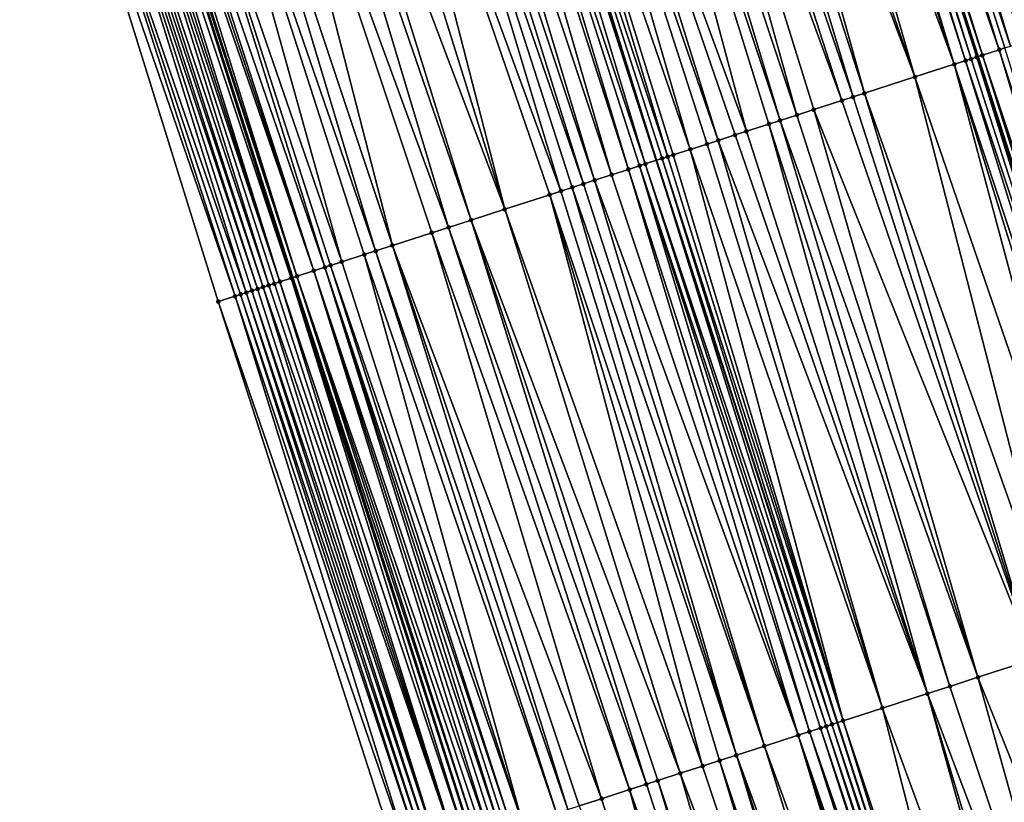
# Model space of a CAD drawing. Header units: feet. Extents: x 2004186 to 2014793, y 836912 to 864902.
# Tile 804 of 974: x 2004880 to 2004913, y 857877 to 857903. Entities that reach past the tile are written whole.
import ezdxf

# ---------------------------------------------------------------- set-up
doc = ezdxf.new("R2010")
doc.units = ezdxf.units.FT
doc.header["$LTSCALE"] = 100
doc.header["$MEASUREMENT"] = 0
for name, color, linetype, lineweight in [('EP_Travel Lane', 5, 'Continuous', 40), ('GPL_Skip Line', 2, 'Continuous', 40), ('Road Shots', 4, 'Continuous', 200), ('Road X-Section', 30, 'Continuous', 13)]:
    doc.layers.add(name, color=color, linetype=linetype, lineweight=lineweight)
doc.layers.add('I-77 SB_MM21-27-Surface-Border', color=7, linetype='Continuous')
doc.layers.add('I-77 SB_MM21-27-Surface-TIN', color=7, linetype='Continuous')

msp = doc.modelspace()

# ---------------------------------------------------------------- linework, layer by layer
at = {"layer": 'EP_Travel Lane'}
for points in [[(2004968.091120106, 857730.6874260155, 458.3383063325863), (2004961.902400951, 857749.7057238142, 458.416206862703), (2004955.713677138, 857768.7240359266, 458.4884060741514), (2004949.524960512, 857787.7423259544, 458.5693999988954), (2004943.336226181, 857806.7606703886, 458.6287385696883), (2004937.147473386, 857825.7790715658, 458.6654655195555), (2004930.958716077, 857844.7974866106, 458.6966912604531), (2004924.769931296, 857863.8159860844, 458.6943065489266), (2004918.629486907, 857882.8363008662, 458.6859490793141), (2004912.503487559, 857901.8750106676, 458.6813898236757), (2004906.377486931, 857920.9137244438, 458.6804606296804), (2004900.251487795, 857939.9524335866, 458.6752691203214), (2004894.125489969, 857958.9911386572, 458.6660294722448), (2004887.999498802, 857978.0298230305, 458.6369202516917), (2004881.873520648, 857997.0684669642, 458.5691292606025), (2004875.747536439, 858016.1071297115, 458.5192208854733)], [(2004945.147646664, 857723.2676227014, 458.3893533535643), (2004938.915284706, 857742.2717968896, 458.4708623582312), (2004932.682924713, 857761.2759650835, 458.5547628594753), (2004926.450536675, 857780.2802187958, 458.6045902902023), (2004920.218144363, 857799.2844855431, 458.649221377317), (2004913.985728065, 857818.2888254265, 458.6647408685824), (2004907.753320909, 857837.2931374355, 458.6913437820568), (2004901.520910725, 857856.2974586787, 458.7142679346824), (2004895.381477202, 857875.3456957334, 458.7119822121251), (2004889.286522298, 857894.3944176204, 458.715399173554), (2004883.191573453, 857913.4431205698, 458.7008551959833), (2004877.09661825, 857932.4918433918, 458.7051694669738), (2004871.001668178, 857951.5405501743, 458.6942510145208), (2004864.906725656, 857970.5892333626, 458.660693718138), (2004858.811787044, 857989.6379043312, 458.615256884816), (2004852.716852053, 858008.6865639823, 458.5591593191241)]]:
    msp.add_polyline3d(points, dxfattribs=at)
at = {"layer": 'GPL_Skip Line'}
msp.add_polyline3d([(2004956.954004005, 857727.0851855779, 458.5624127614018), (2004950.800061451, 857746.1147352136, 458.6383412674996), (2004944.646127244, 857765.1442590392, 458.7245385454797), (2004938.492183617, 857784.1738119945, 458.7991463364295), (2004932.338221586, 857803.203421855, 458.8511140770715), (2004926.18423179, 857822.2331175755, 458.86892169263), (2004920.030260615, 857841.262755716, 458.9096379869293), (2004913.876251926, 857860.2925098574, 458.9042024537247), (2004907.736666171, 857879.3268345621, 458.9118653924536), (2004901.603075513, 857898.363108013, 458.915572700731), (2004895.469483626, 857917.3993852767, 458.9229411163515), (2004889.335898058, 857936.4356429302, 458.9114812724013), (2004883.202316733, 857955.4718874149, 458.887378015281), (2004877.068739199, 857974.5081201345, 458.851978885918), (2004870.935166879, 857993.5443366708, 458.8010420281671), (2004864.801595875, 858012.5805491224, 458.746183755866)], dxfattribs=at)
at = {"layer": 'I-77 SB_MM21-27-Surface-Border', "color": 3, "linetype": 'ByBlock', "lineweight": -2}
msp.add_polyline3d([(2004943.82334371, 857722.8395100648, 458.3345819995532), (2004937.098498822, 857741.6844776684, 458.3956095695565), (2004931.325171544, 857760.8370395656, 458.4983556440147), (2004924.790601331, 857779.7436152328, 458.5322354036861), (2004917.875421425, 857798.5271613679, 458.5461687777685), (2004911.340836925, 857817.4337812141, 458.5624977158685), (2004905.186842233, 857836.4634920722, 458.5742828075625), (2004899.032855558, 857855.4931781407, 458.5959305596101), (2004892.888488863, 857874.5423146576, 458.6017907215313), (2004886.754897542, 857893.5785901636, 458.6073451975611), (2004880.811672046, 857912.6761914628, 458.6034884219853), (2004874.868436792, 857931.7738230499, 458.6284618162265), (2004869.305934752, 857950.994101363, 458.6296289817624), (2004863.1723574, 857970.0303335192, 458.5937481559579), (2004857.800223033, 857989.3119318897, 458.5795687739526), (2004852.428094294, 858008.5935127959, 458.548836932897)], dxfattribs=at)
at = {"layer": 'I-77 SB_MM21-27-Surface-TIN', "color": 128, "linetype": 'ByBlock', "lineweight": -2}
for points in [[(2004908.41427465, 857921.5698031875, 458.5192615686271), (2004914.928602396, 857902.6561644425, 458.4801333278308), (2004909.366110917, 857921.8764099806, 458.4496553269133)], [(2004909.366110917, 857921.8764099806, 458.4496553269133), (2004914.928602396, 857902.6561644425, 458.4801333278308), (2004915.49970439, 857902.8401277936, 458.4376787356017)], [(2004908.033542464, 857921.4471532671, 458.5401881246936), (2004907.84317535, 857921.3858314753, 458.5536935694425), (2004913.976767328, 857902.3495539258, 458.5461563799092)], [(2004908.41427465, 857921.5698031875, 458.5192615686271), (2004908.033542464, 857921.4471532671, 458.5401881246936), (2004914.167135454, 857902.4108725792, 458.5296395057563)], [(2004908.033542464, 857921.4471532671, 458.5401881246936), (2004913.976767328, 857902.3495539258, 458.5461563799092), (2004914.167135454, 857902.4108725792, 458.5296395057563)], [(2004908.41427465, 857921.5698031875, 458.5192615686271), (2004914.738237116, 857902.5948369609, 458.4881743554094), (2004914.928602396, 857902.6561644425, 458.4801333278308)], [(2004908.41427465, 857921.5698031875, 458.5192615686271), (2004914.167135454, 857902.4108725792, 458.5296395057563), (2004914.738237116, 857902.5948369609, 458.4881743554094)], [(2004907.272069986, 857921.2018785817, 458.6061933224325), (2004906.700968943, 857921.0179122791, 458.6458191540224), (2004913.215290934, 857902.104291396, 458.6238257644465)], [(2004907.84317535, 857921.3858314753, 458.5536935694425), (2004907.272069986, 857921.2018785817, 458.6061933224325), (2004913.596029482, 857902.226921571, 458.5839445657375)], [(2004907.272069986, 857921.2018785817, 458.6061933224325), (2004913.40565957, 857902.165608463, 458.6057857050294), (2004913.596029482, 857902.226921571, 458.5839445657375)], [(2004907.272069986, 857921.2018785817, 458.6061933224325), (2004913.215290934, 857902.104291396, 458.6238257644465), (2004913.40565957, 857902.165608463, 458.6057857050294)], [(2004907.84317535, 857921.3858314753, 458.5536935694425), (2004913.596029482, 857902.226921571, 458.5839445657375), (2004913.976767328, 857902.3495539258, 458.5461563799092)], [(2004905.939497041, 857920.772635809, 458.7101108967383), (2004905.558766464, 857920.649980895, 458.726243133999), (2004911.692358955, 857901.6137017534, 458.7171579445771)], [(2004906.12986265, 857920.8339622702, 458.7010886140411), (2004905.939497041, 857920.772635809, 458.7101108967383), (2004912.073088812, 857901.7363589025, 458.7031748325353)], [(2004905.939497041, 857920.772635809, 458.7101108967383), (2004911.692358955, 857901.6137017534, 458.7171579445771), (2004912.073088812, 857901.7363589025, 458.7031748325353)], [(2004906.320230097, 857920.8952830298, 458.686592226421), (2004906.12986265, 857920.8339622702, 458.7010886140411), (2004912.263453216, 857901.7976891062, 458.6977474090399)], [(2004906.12986265, 857920.8339622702, 458.7010886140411), (2004912.073088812, 857901.7363589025, 458.7031748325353), (2004912.263453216, 857901.7976891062, 458.6977474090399)], [(2004906.320230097, 857920.8952830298, 458.686592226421), (2004912.503487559, 857901.8750106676, 458.6813898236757), (2004906.377486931, 857920.9137244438, 458.6804606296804)], [(2004906.320230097, 857920.8952830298, 458.686592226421), (2004912.453819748, 857901.8590127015, 458.685975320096), (2004912.503487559, 857901.8750106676, 458.6813898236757)], [(2004906.320230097, 857920.8952830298, 458.686592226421), (2004912.263453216, 857901.7976891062, 458.6977474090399), (2004912.453819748, 857901.8590127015, 458.685975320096)], [(2004906.700968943, 857921.0179122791, 458.6458191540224), (2004906.377486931, 857920.9137244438, 458.6804606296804), (2004912.644188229, 857901.9203302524, 458.6683998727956)], [(2004912.644188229, 857901.9203302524, 458.6683998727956), (2004906.377486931, 857920.9137244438, 458.6804606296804), (2004912.503487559, 857901.8750106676, 458.6813898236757)], [(2004906.700968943, 857921.0179122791, 458.6458191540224), (2004912.644188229, 857901.9203302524, 458.6683998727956), (2004913.215290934, 857902.104291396, 458.6238257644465)], [(2004904.797308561, 857920.404660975, 458.7488180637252), (2004903.845488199, 857920.098004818, 458.7710294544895), (2004910.359810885, 857901.1843817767, 458.746940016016)], [(2004905.558766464, 857920.649980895, 458.726243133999), (2004904.797308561, 857920.404660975, 458.7488180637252), (2004911.692358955, 857901.6137017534, 458.7171579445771)], [(2004904.797308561, 857920.404660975, 458.7488180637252), (2004910.359810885, 857901.1843817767, 458.746940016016), (2004911.692358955, 857901.6137017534, 458.7171579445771)], [(2004903.845488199, 857920.098004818, 458.7710294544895), (2004903.274397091, 857919.9140076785, 458.7810488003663), (2004910.359810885, 857901.1843817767, 458.746940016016)], [(2004903.274397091, 857919.9140076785, 458.7810488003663), (2004902.512940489, 857919.6686837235, 458.7997499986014), (2004908.646534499, 857900.6323998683, 458.7861132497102)], [(2004903.274397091, 857919.9140076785, 458.7810488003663), (2004908.646534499, 857900.6323998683, 458.7861132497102), (2004910.359810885, 857901.1843817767, 458.746940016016)], [(2004901.75148553, 857919.4233546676, 458.8135536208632), (2004900.990032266, 857919.1780203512, 458.8223064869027), (2004907.885079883, 857900.3870697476, 458.798888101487)], [(2004902.512940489, 857919.6686837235, 458.7997499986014), (2004901.75148553, 857919.4233546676, 458.8135536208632), (2004908.265807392, 857900.5097341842, 458.7919018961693)], [(2004901.75148553, 857919.4233546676, 458.8135536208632), (2004907.885079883, 857900.3870697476, 458.798888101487), (2004908.265807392, 857900.5097341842, 458.7919018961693)], [(2004902.512940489, 857919.6686837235, 458.7997499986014), (2004908.265807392, 857900.5097341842, 458.7919018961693), (2004908.646534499, 857900.6323998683, 458.7861132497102)], [(2004900.990032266, 857919.1780203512, 458.8223064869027), (2004900.038212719, 857918.871361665, 458.8420897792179), (2004906.362171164, 857899.8964079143, 458.8229094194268)], [(2004900.990032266, 857919.1780203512, 458.8223064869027), (2004906.933262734, 857900.0804036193, 458.8115180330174), (2004907.885079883, 857900.3870697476, 458.798888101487)], [(2004900.990032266, 857919.1780203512, 458.8223064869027), (2004906.362171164, 857899.8964079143, 458.8229094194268), (2004906.933262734, 857900.0804036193, 458.8115180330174)], [(2004900.038212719, 857918.871361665, 458.8420897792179), (2004899.467122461, 857918.6873618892, 458.8495776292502), (2004905.79108065, 857899.7124089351, 458.8311571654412)], [(2004900.038212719, 857918.871361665, 458.8420897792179), (2004905.79108065, 857899.7124089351, 458.8311571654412), (2004906.362171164, 857899.8964079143, 458.8229094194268)], [(2004899.467122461, 857918.6873618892, 458.8495776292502), (2004897.753848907, 857918.1353711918, 458.8803271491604), (2004904.648898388, 857899.3444148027, 458.8513264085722)], [(2004899.467122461, 857918.6873618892, 458.8495776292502), (2004905.410352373, 857899.5897468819, 458.8404320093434), (2004905.79108065, 857899.7124089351, 458.8311571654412)], [(2004899.467122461, 857918.6873618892, 458.8495776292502), (2004904.648898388, 857899.3444148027, 458.8513264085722), (2004905.410352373, 857899.5897468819, 458.8404320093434)], [(2004897.753848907, 857918.1353711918, 458.8803271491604), (2004897.182757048, 857917.9513763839, 458.892584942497), (2004903.697078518, 857899.0377571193, 458.8720644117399)], [(2004897.753848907, 857918.1353711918, 458.8803271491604), (2004904.2681701, 857899.2217527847, 458.8606349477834), (2004904.648898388, 857899.3444148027, 458.8513264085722)], [(2004897.753848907, 857918.1353711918, 458.8803271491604), (2004903.697078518, 857899.0377571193, 458.8720644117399), (2004904.2681701, 857899.2217527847, 458.8606349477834)], [(2004897.182757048, 857917.9513763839, 458.892584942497), (2004896.230938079, 857917.6447159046, 458.9106464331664), (2004902.745257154, 857898.7311040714, 458.8972528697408)], [(2004897.182757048, 857917.9513763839, 458.892584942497), (2004903.316349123, 857898.9150985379, 458.8846723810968), (2004903.697078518, 857899.0377571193, 458.8720644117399)], [(2004897.182757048, 857917.9513763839, 458.892584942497), (2004902.745257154, 857898.7311040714, 458.8972528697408), (2004903.316349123, 857898.9150985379, 458.8846723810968)], [(2004894.898397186, 857917.2153736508, 458.9190515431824), (2004901.222348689, 857898.2404414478, 458.9205155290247), (2004895.469483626, 857917.3993852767, 458.9229411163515)], [(2004895.659846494, 857917.4607202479, 458.9220891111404), (2004895.469483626, 857917.3993852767, 458.9229411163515), (2004901.603075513, 857898.363108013, 458.915572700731)], [(2004901.222348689, 857898.2404414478, 458.9205155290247), (2004901.603075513, 857898.363108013, 458.915572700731), (2004895.469483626, 857917.3993852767, 458.9229411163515)], [(2004896.230938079, 857917.6447159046, 458.9106464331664), (2004895.659846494, 857917.4607202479, 458.9220891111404), (2004901.983800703, 857898.4857796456, 458.9154955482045)], [(2004895.659846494, 857917.4607202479, 458.9220891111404), (2004901.603075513, 857898.363108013, 458.915572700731), (2004901.793438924, 857898.4244412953, 458.9131012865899)], [(2004895.659846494, 857917.4607202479, 458.9220891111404), (2004901.793438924, 857898.4244412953, 458.9131012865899), (2004901.983800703, 857898.4857796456, 458.9154955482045)], [(2004896.230938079, 857917.6447159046, 458.9106464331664), (2004902.174164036, 857898.5471131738, 458.9132597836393), (2004902.745257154, 857898.7311040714, 458.8972528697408)], [(2004896.230938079, 857917.6447159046, 458.9106464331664), (2004901.983800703, 857898.4857796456, 458.9154955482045), (2004902.174164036, 857898.5471131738, 458.9132597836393)], [(2004894.517671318, 857917.0927041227, 458.9211526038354), (2004893.756222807, 857916.8473550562, 458.9157440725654), (2004900.080173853, 857897.8724242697, 458.9185580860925)], [(2004894.898397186, 857917.2153736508, 458.9190515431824), (2004894.517671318, 857917.0927041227, 458.9211526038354), (2004900.651260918, 857898.0564339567, 458.9205908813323)], [(2004894.517671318, 857917.0927041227, 458.9211526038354), (2004900.080173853, 857897.8724242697, 458.9185580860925), (2004900.651260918, 857898.0564339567, 458.9205908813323)], [(2004894.898397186, 857917.2153736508, 458.9190515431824), (2004901.031987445, 857898.1791014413, 458.9165311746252), (2004901.222348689, 857898.2404414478, 458.9205155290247)], [(2004894.898397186, 857917.2153736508, 458.9190515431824), (2004900.651260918, 857898.0564339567, 458.9205908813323), (2004901.031987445, 857898.1791014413, 458.9165311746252)], [(2004893.756222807, 857916.8473550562, 458.9157440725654), (2004893.185137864, 857916.6633387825, 458.9073920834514), (2004899.50909009, 857897.6884043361, 458.9066877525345)], [(2004893.756222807, 857916.8473550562, 458.9157440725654), (2004899.50909009, 857897.6884043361, 458.9066877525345), (2004900.080173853, 857897.8724242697, 458.9185580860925)], [(2004892.614054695, 857916.4793170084, 458.8937594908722), (2004891.471884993, 857916.111283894, 458.8765113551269), (2004898.366919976, 857897.3203725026, 458.8906597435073)], [(2004893.185137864, 857916.6633387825, 458.9073920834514), (2004892.614054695, 857916.4793170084, 458.8937594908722), (2004899.12836676, 857897.5657269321, 458.9012238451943)], [(2004892.614054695, 857916.4793170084, 458.8937594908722), (2004898.74764398, 857897.443047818, 458.8941183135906), (2004899.12836676, 857897.5657269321, 458.9012238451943)], [(2004892.614054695, 857916.4793170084, 458.8937594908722), (2004898.366919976, 857897.3203725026, 458.8906597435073), (2004898.74764398, 857897.443047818, 458.8941183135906)], [(2004893.185137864, 857916.6633387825, 458.9073920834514), (2004899.12836676, 857897.5657269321, 458.9012238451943), (2004899.50909009, 857897.6884043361, 458.9066877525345)], [(2004891.471884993, 857916.111283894, 458.8765113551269), (2004890.520075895, 857915.8045927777, 458.8651583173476), (2004896.463302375, 857896.7069884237, 458.8661646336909)], [(2004891.471884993, 857916.111283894, 458.8765113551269), (2004897.986196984, 857897.1976940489, 458.8841880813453), (2004898.366919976, 857897.3203725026, 458.8906597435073)], [(2004891.471884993, 857916.111283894, 458.8765113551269), (2004896.463302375, 857896.7069884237, 458.8661646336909), (2004897.986196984, 857897.1976940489, 458.8841880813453)], [(2004890.520075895, 857915.8045927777, 458.8651583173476), (2004889.377907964, 857915.4365541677, 458.8426337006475), (2004896.463302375, 857896.7069884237, 458.8661646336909)], [(2004889.377907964, 857915.4365541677, 458.8426337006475), (2004888.806824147, 857915.252534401, 458.8309284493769), (2004895.321132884, 857896.3389546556, 458.8482792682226)], [(2004889.377907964, 857915.4365541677, 458.8426337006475), (2004895.321132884, 857896.3389546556, 458.8482792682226), (2004896.463302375, 857896.7069884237, 458.8661646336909)], [(2004888.806824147, 857915.252534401, 458.8309284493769), (2004887.664657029, 857914.8844932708, 458.80598434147), (2004894.559688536, 857896.0935926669, 458.8304574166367)], [(2004888.806824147, 857915.252534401, 458.8309284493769), (2004894.559688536, 857896.0935926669, 458.8304574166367), (2004895.321132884, 857896.3389546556, 458.8482792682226)], [(2004887.664657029, 857914.8844932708, 458.80598434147), (2004886.332129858, 857914.4551084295, 458.7735008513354), (2004892.656076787, 857895.4801904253, 458.7885241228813)], [(2004887.664657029, 857914.8844932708, 458.80598434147), (2004893.988604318, 857895.9095741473, 458.8199444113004), (2004894.559688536, 857896.0935926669, 458.8304574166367)], [(2004887.664657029, 857914.8844932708, 458.80598434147), (2004892.656076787, 857895.4801904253, 458.7885241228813), (2004893.988604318, 857895.9095741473, 458.8199444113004)], [(2004886.332129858, 857914.4551084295, 458.7735008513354), (2004885.570683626, 857914.2097522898, 458.7613011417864), (2004892.084992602, 857895.2961718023, 458.7779117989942)], [(2004886.332129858, 857914.4551084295, 458.7735008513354), (2004892.084992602, 857895.2961718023, 458.7779117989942), (2004892.656076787, 857895.4801904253, 458.7885241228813)], [(2004885.570683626, 857914.2097522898, 458.7613011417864), (2004884.428513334, 857913.8417210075, 458.7458120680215), (2004890.94281913, 857894.928150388, 458.7718875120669)], [(2004885.570683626, 857914.2097522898, 458.7613011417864), (2004891.704268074, 857895.1734981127, 458.776014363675), (2004892.084992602, 857895.2961718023, 458.7779117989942)], [(2004885.570683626, 857914.2097522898, 458.7613011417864), (2004890.94281913, 857894.928150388, 458.7718875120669), (2004891.704268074, 857895.1734981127, 458.776014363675)], [(2004884.428513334, 857913.8417210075, 458.7458120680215), (2004883.857430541, 857913.6576980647, 458.7310571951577), (2004890.371737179, 857894.7441248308, 458.7546177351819)], [(2004884.428513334, 857913.8417210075, 458.7458120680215), (2004890.562096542, 857894.8054706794, 458.7642110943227), (2004890.94281913, 857894.928150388, 458.7718875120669)], [(2004884.428513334, 857913.8417210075, 458.7458120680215), (2004890.371737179, 857894.7441248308, 458.7546177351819), (2004890.562096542, 857894.8054706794, 458.7642110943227)], [(2004882.905629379, 857913.3509823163, 458.6960544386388), (2004889.229575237, 857894.3760676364, 458.7142406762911), (2004883.191573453, 857913.4431205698, 458.7008551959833)], [(2004883.286352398, 857913.4736606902, 458.702446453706), (2004883.191573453, 857913.4431205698, 458.7008551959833), (2004889.419936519, 857894.4374075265, 458.7181132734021)], [(2004889.229575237, 857894.3760676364, 458.7142406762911), (2004889.286522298, 857894.3944176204, 458.715399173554), (2004883.191573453, 857913.4431205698, 458.7008551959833)], [(2004889.419936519, 857894.4374075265, 458.7181132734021), (2004883.191573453, 857913.4431205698, 458.7008551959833), (2004889.286522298, 857894.3944176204, 458.715399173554)], [(2004883.476712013, 857913.5350057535, 458.7112840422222), (2004883.286352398, 857913.4736606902, 458.702446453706), (2004889.419936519, 857894.4374075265, 458.7181132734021)], [(2004883.66707082, 857913.5963533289, 458.7225338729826), (2004883.476712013, 857913.5350057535, 458.7112840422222), (2004889.991015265, 857894.6214430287, 458.7449312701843)], [(2004883.476712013, 857913.5350057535, 458.7112840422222), (2004889.419936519, 857894.4374075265, 458.7181132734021), (2004889.991015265, 857894.6214430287, 458.7449312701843)], [(2004883.857430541, 857913.6576980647, 458.7310571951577), (2004883.66707082, 857913.5963533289, 458.7225338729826), (2004889.991015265, 857894.6214430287, 458.7449312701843)], [(2004883.857430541, 857913.6576980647, 458.7310571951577), (2004889.991015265, 857894.6214430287, 458.7449312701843), (2004890.371737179, 857894.7441248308, 458.7546177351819)], [(2004882.144193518, 857913.1055939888, 458.6529513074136), (2004881.953834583, 857913.0442468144, 458.6420866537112), (2004888.277778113, 857894.0693393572, 458.6671990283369)], [(2004882.524909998, 857913.2282926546, 458.6788254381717), (2004882.144193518, 857913.1055939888, 458.6529513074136), (2004888.468135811, 857894.130690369, 458.681749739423)], [(2004882.144193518, 857913.1055939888, 458.6529513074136), (2004888.277778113, 857894.0693393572, 458.6671990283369), (2004888.468135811, 857894.130690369, 458.681749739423)], [(2004882.715268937, 857913.2896398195, 458.6896809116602), (2004882.524909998, 857913.2282926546, 458.6788254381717), (2004888.848853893, 857894.2533840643, 458.702854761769)], [(2004882.524909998, 857913.2282926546, 458.6788254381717), (2004888.658494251, 857894.1920390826, 458.6940937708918), (2004888.848853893, 857894.2533840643, 458.702854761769)], [(2004882.524909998, 857913.2282926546, 458.6788254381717), (2004888.468135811, 857894.130690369, 458.681749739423), (2004888.658494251, 857894.1920390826, 458.6940937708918)], [(2004882.905629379, 857913.3509823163, 458.6960544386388), (2004882.715268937, 857913.2896398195, 458.6896809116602), (2004888.848853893, 857894.2533840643, 458.702854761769)], [(2004882.905629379, 857913.3509823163, 458.6960544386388), (2004888.848853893, 857894.2533840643, 458.702854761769), (2004889.229575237, 857894.3760676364, 458.7142406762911)], [(2004881.192392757, 857912.7988769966, 458.616754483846), (2004880.811672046, 857912.6761914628, 458.6034884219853), (2004887.325976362, 857893.7626254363, 458.6339428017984)], [(2004881.763474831, 857912.9829021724, 458.6336531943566), (2004881.192392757, 857912.7988769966, 458.616754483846), (2004887.706697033, 857893.885311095, 458.6473319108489)], [(2004881.192392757, 857912.7988769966, 458.616754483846), (2004887.516336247, 857893.8239696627, 458.6419787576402), (2004887.706697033, 857893.885311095, 458.6473319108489)], [(2004881.192392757, 857912.7988769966, 458.616754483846), (2004887.325976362, 857893.7626254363, 458.6339428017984), (2004887.516336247, 857893.8239696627, 458.6419787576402)], [(2004881.953834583, 857913.0442468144, 458.6420866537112), (2004881.763474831, 857912.9829021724, 458.6336531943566), (2004888.087419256, 857894.0079919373, 458.6560970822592)], [(2004881.763474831, 857912.9829021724, 458.6336531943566), (2004887.897058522, 857893.9466503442, 458.6505893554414), (2004888.087419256, 857894.0079919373, 458.6560970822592)], [(2004881.763474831, 857912.9829021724, 458.6336531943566), (2004887.706697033, 857893.885311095, 458.6473319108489), (2004887.897058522, 857893.9466503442, 458.6505893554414)], [(2004881.953834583, 857913.0442468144, 458.6420866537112), (2004888.087419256, 857894.0079919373, 458.6560970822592), (2004888.277778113, 857894.0693393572, 458.6671990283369)], [(2004880.811672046, 857912.6761914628, 458.6034884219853), (2004886.754897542, 857893.5785901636, 458.6073451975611), (2004887.325976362, 857893.7626254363, 458.6339428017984)], [(2004913.215290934, 857902.104291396, 458.6238257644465), (2004912.644188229, 857901.9203302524, 458.6683998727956), (2004918.968143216, 857882.9453872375, 458.659392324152)], [(2004913.40565957, 857902.165608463, 458.6057857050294), (2004913.215290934, 857902.104291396, 458.6238257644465), (2004919.348879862, 857883.0680233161, 458.6251757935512)], [(2004913.215290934, 857902.104291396, 458.6238257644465), (2004918.968143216, 857882.9453872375, 458.659392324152), (2004919.348879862, 857883.0680233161, 458.6251757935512)], [(2004912.073088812, 857901.7363589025, 458.7031748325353), (2004911.692358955, 857901.6137017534, 458.7171579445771), (2004918.016312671, 857882.6387626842, 458.7119468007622)], [(2004912.263453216, 857901.7976891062, 458.6977474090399), (2004912.073088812, 857901.7363589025, 458.7031748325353), (2004918.397042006, 857882.7614214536, 458.6995159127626)], [(2004912.073088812, 857901.7363589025, 458.7031748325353), (2004918.016312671, 857882.6387626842, 458.7119468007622), (2004918.397042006, 857882.7614214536, 458.6995159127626)], [(2004912.453819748, 857901.8590127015, 458.685975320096), (2004912.263453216, 857901.7976891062, 458.6977474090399), (2004918.397042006, 857882.7614214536, 458.6995159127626)], [(2004912.453819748, 857901.8590127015, 458.685975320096), (2004918.629486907, 857882.8363008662, 458.6859490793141), (2004912.503487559, 857901.8750106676, 458.6813898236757)], [(2004912.453819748, 857901.8590127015, 458.685975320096), (2004918.587408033, 857882.8227466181, 458.6892488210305), (2004918.629486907, 857882.8363008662, 458.6859490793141)], [(2004912.453819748, 857901.8590127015, 458.685975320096), (2004918.397042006, 857882.7614214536, 458.6995159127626), (2004918.587408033, 857882.8227466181, 458.6892488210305)], [(2004912.644188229, 857901.9203302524, 458.6683998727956), (2004912.503487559, 857901.8750106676, 458.6813898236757), (2004918.629486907, 857882.8363008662, 458.6859490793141)], [(2004912.644188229, 857901.9203302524, 458.6683998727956), (2004918.629486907, 857882.8363008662, 458.6859490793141), (2004918.968143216, 857882.9453872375, 458.659392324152)], [(2004911.692358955, 857901.6137017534, 458.7171579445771), (2004910.359810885, 857901.1843817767, 458.746940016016), (2004916.874124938, 857882.2707855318, 458.7484282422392)], [(2004911.692358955, 857901.6137017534, 458.7171579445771), (2004917.635581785, 857882.5161087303, 458.7290008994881), (2004918.016312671, 857882.6387626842, 458.7119468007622)], [(2004911.692358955, 857901.6137017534, 458.7171579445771), (2004916.874124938, 857882.2707855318, 458.7484282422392), (2004917.635581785, 857882.5161087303, 458.7290008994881)], [(2004910.359810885, 857901.1843817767, 458.746940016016), (2004908.646534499, 857900.6323998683, 458.7861132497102), (2004915.351215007, 857881.7801274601, 458.7760741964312)], [(2004910.359810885, 857901.1843817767, 458.746940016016), (2004915.351215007, 857881.7801274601, 458.7760741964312), (2004916.874124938, 857882.2707855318, 458.7484282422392)], [(2004907.885079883, 857900.3870697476, 458.798888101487), (2004906.933262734, 857900.0804036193, 458.8115180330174), (2004914.39939524, 857881.4734694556, 458.7965117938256)], [(2004908.265807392, 857900.5097341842, 458.7919018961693), (2004907.885079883, 857900.3870697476, 458.798888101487), (2004914.39939524, 857881.4734694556, 458.7965117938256)], [(2004908.646534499, 857900.6323998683, 458.7861132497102), (2004908.265807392, 857900.5097341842, 458.7919018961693), (2004914.39939524, 857881.4734694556, 458.7965117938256)], [(2004908.646534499, 857900.6323998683, 458.7861132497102), (2004914.39939524, 857881.4734694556, 458.7965117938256), (2004915.351215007, 857881.7801274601, 458.7760741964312)], [(2004906.933262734, 857900.0804036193, 458.8115180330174), (2004906.362171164, 857899.8964079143, 458.8229094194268), (2004912.495759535, 857880.860141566, 458.8259806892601)], [(2004906.933262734, 857900.0804036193, 458.8115180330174), (2004912.495759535, 857880.860141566, 458.8259806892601), (2004914.39939524, 857881.4734694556, 458.7965117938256)], [(2004905.79108065, 857899.7124089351, 458.8311571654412), (2004905.410352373, 857899.5897468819, 458.8404320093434), (2004911.543942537, 857880.5534749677, 458.8381673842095)], [(2004906.362171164, 857899.8964079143, 458.8229094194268), (2004905.79108065, 857899.7124089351, 458.8311571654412), (2004912.495759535, 857880.860141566, 458.8259806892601)], [(2004905.79108065, 857899.7124089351, 458.8311571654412), (2004911.543942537, 857880.5534749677, 458.8381673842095), (2004912.495759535, 857880.860141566, 458.8259806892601)], [(2004905.410352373, 857899.5897468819, 458.8404320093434), (2004904.648898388, 857899.3444148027, 458.8513264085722), (2004910.782488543, 857880.3081429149, 458.8490937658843)], [(2004905.410352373, 857899.5897468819, 458.8404320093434), (2004910.782488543, 857880.3081429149, 458.8490937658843), (2004911.543942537, 857880.5534749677, 458.8381673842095)], [(2004903.697078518, 857899.0377571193, 458.8720644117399), (2004903.316349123, 857898.9150985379, 458.8846723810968), (2004909.259578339, 857879.8174856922, 458.8775546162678)], [(2004904.2681701, 857899.2217527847, 458.8606349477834), (2004903.697078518, 857899.0377571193, 458.8720644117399), (2004910.782488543, 857880.3081429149, 458.8490937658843)], [(2004903.697078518, 857899.0377571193, 458.8720644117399), (2004909.259578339, 857879.8174856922, 458.8775546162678), (2004910.782488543, 857880.3081429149, 458.8490937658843)], [(2004904.648898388, 857899.3444148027, 458.8513264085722), (2004904.2681701, 857899.2217527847, 458.8606349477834), (2004910.782488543, 857880.3081429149, 458.8490937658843)], [(2004902.745257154, 857898.7311040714, 458.8972528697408), (2004902.174164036, 857898.5471131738, 458.9132597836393), (2004907.927029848, 857879.388167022, 458.9086023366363)], [(2004903.316349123, 857898.9150985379, 458.8846723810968), (2004902.745257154, 857898.7311040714, 458.8972528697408), (2004909.259578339, 857879.8174856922, 458.8775546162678)], [(2004902.745257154, 857898.7311040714, 458.8972528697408), (2004907.927029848, 857879.388167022, 458.9086023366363), (2004909.259578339, 857879.8174856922, 458.8775546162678)], [(2004901.793438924, 857898.4244412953, 458.9131012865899), (2004901.603075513, 857898.363108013, 458.915572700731), (2004907.736666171, 857879.3268345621, 458.9118653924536)], [(2004901.983800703, 857898.4857796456, 458.9154955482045), (2004901.793438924, 857898.4244412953, 458.9131012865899), (2004907.927029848, 857879.388167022, 458.9086023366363)], [(2004901.793438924, 857898.4244412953, 458.9131012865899), (2004907.736666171, 857879.3268345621, 458.9118653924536), (2004907.927029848, 857879.388167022, 458.9086023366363)], [(2004902.174164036, 857898.5471131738, 458.9132597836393), (2004901.983800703, 857898.4857796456, 458.9154955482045), (2004907.927029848, 857879.388167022, 458.9086023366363)], [(2004900.651260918, 857898.0564339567, 458.9205908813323), (2004900.080173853, 857897.8724242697, 458.9185580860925), (2004906.404129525, 857878.8974791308, 458.9076184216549)], [(2004901.031987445, 857898.1791014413, 458.9165311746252), (2004900.651260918, 857898.0564339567, 458.9205908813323), (2004906.784854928, 857879.0201501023, 458.9069031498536)], [(2004900.651260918, 857898.0564339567, 458.9205908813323), (2004906.404129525, 857878.8974791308, 458.9076184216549), (2004906.784854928, 857879.0201501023, 458.9069031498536)], [(2004901.222348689, 857898.2404414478, 458.9205155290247), (2004901.031987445, 857898.1791014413, 458.9165311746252), (2004907.355940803, 857879.2041634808, 458.9124751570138)], [(2004901.031987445, 857898.1791014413, 458.9165311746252), (2004907.16558177, 857879.1428166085, 458.9019006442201), (2004907.355940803, 857879.2041634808, 458.9124751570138)], [(2004901.031987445, 857898.1791014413, 458.9165311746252), (2004906.784854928, 857879.0201501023, 458.9069031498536), (2004907.16558177, 857879.1428166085, 458.9019006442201)], [(2004901.222348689, 857898.2404414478, 458.9205155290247), (2004907.546302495, 857879.2655021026, 458.9151284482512), (2004901.603075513, 857898.363108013, 458.915572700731)], [(2004901.222348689, 857898.2404414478, 458.9205155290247), (2004907.355940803, 857879.2041634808, 458.9124751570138), (2004907.546302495, 857879.2655021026, 458.9151284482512)], [(2004907.546302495, 857879.2655021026, 458.9151284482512), (2004907.736666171, 857879.3268345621, 458.9118653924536), (2004901.603075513, 857898.363108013, 458.915572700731)], [(2004900.080173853, 857897.8724242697, 458.9185580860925), (2004899.50909009, 857897.6884043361, 458.9066877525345), (2004906.404129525, 857878.8974791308, 458.9076184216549)], [(2004898.74764398, 857897.443047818, 458.8941183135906), (2004898.366919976, 857897.3203725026, 458.8906597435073), (2004904.310151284, 857878.2227531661, 458.8773524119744)], [(2004899.12836676, 857897.5657269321, 458.9012238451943), (2004898.74764398, 857897.443047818, 458.8941183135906), (2004905.26195965, 857878.5294465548, 458.8908872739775)], [(2004898.74764398, 857897.443047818, 458.8941183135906), (2004904.310151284, 857878.2227531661, 458.8773524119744), (2004905.26195965, 857878.5294465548, 458.8908872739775)], [(2004899.50909009, 857897.6884043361, 458.9066877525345), (2004899.12836676, 857897.5657269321, 458.9012238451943), (2004905.26195965, 857878.5294465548, 458.8908872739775)], [(2004899.50909009, 857897.6884043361, 458.9066877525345), (2004905.26195965, 857878.5294465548, 458.8908872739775), (2004906.404129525, 857878.8974791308, 458.9076184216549)], [(2004897.986196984, 857897.1976940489, 458.8841880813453), (2004896.463302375, 857896.7069884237, 458.8661646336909), (2004903.167980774, 857877.854722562, 458.8625145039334)], [(2004898.366919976, 857897.3203725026, 458.8906597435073), (2004897.986196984, 857897.1976940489, 458.8841880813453), (2004904.310151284, 857878.2227531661, 458.8773524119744)], [(2004897.986196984, 857897.1976940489, 458.8841880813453), (2004903.739066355, 857878.0387368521, 458.8689619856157), (2004904.310151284, 857878.2227531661, 458.8773524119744)], [(2004897.986196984, 857897.1976940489, 458.8841880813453), (2004903.167980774, 857877.854722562, 458.8625145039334), (2004903.739066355, 857878.0387368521, 458.8689619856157)], [(2004896.463302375, 857896.7069884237, 458.8661646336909), (2004895.321132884, 857896.3389546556, 458.8482792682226), (2004902.406533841, 857877.6093685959, 458.8524017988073)], [(2004896.463302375, 857896.7069884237, 458.8661646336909), (2004902.406533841, 857877.6093685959, 458.8524017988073), (2004903.167980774, 857877.854722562, 458.8625145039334)], [(2004894.559688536, 857896.0935926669, 458.8304574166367), (2004893.988604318, 857895.9095741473, 458.8199444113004), (2004900.693280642, 857877.057314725, 458.8224980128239)], [(2004895.321132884, 857896.3389546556, 458.8482792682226), (2004894.559688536, 857896.0935926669, 458.8304574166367), (2004901.264365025, 857877.2413327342, 458.8325160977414)], [(2004894.559688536, 857896.0935926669, 458.8304574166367), (2004900.693280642, 857877.057314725, 458.8224980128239), (2004901.264365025, 857877.2413327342, 458.8325160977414)], [(2004895.321132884, 857896.3389546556, 458.8482792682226), (2004901.645087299, 857877.3640134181, 458.8411256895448), (2004902.406533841, 857877.6093685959, 458.8524017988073)], [(2004895.321132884, 857896.3389546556, 458.8482792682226), (2004901.264365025, 857877.2413327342, 458.8325160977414), (2004901.645087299, 857877.3640134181, 458.8411256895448)], [(2004893.988604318, 857895.9095741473, 458.8199444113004), (2004892.656076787, 857895.4801904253, 458.7885241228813), (2004899.741473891, 857876.7506163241, 458.8041507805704)], [(2004893.988604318, 857895.9095741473, 458.8199444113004), (2004899.741473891, 857876.7506163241, 458.8041507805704), (2004900.693280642, 857877.057314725, 458.8224980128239)], [(2004892.656076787, 857895.4801904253, 458.7885241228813), (2004892.084992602, 857895.2961718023, 458.7779117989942), (2004898.599305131, 857876.3825802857, 458.7840954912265)], [(2004892.656076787, 857895.4801904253, 458.7885241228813), (2004898.980027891, 857876.5052594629, 458.7912584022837), (2004899.741473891, 857876.7506163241, 458.8041507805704)], [(2004892.656076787, 857895.4801904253, 458.7885241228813), (2004898.599305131, 857876.3825802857, 458.7840954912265), (2004898.980027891, 857876.5052594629, 458.7912584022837)], [(2004891.704268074, 857895.1734981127, 458.776014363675), (2004890.94281913, 857894.928150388, 458.7718875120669), (2004897.076409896, 857875.8918766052, 458.7679519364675)], [(2004892.084992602, 857895.2961718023, 458.7779117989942), (2004891.704268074, 857895.1734981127, 458.776014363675), (2004898.21858155, 857876.2599036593, 458.7793815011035)], [(2004891.704268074, 857895.1734981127, 458.776014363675), (2004897.076409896, 857875.8918766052, 458.7679519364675), (2004898.21858155, 857876.2599036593, 458.7793815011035)], [(2004892.084992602, 857895.2961718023, 458.7779117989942), (2004898.21858155, 857876.2599036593, 458.7793815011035), (2004898.599305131, 857876.3825802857, 458.7840954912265)], [(2004890.371737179, 857894.7441248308, 458.7546177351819), (2004889.991015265, 857894.6214430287, 458.7449312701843), (2004896.314967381, 857875.6465089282, 458.7446752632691)], [(2004890.562096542, 857894.8054706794, 458.7642110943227), (2004890.371737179, 857894.7441248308, 458.7546177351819), (2004896.695687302, 857875.7691969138, 458.7602953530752)], [(2004890.371737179, 857894.7441248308, 458.7546177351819), (2004896.505327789, 857875.7078515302, 458.751149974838), (2004896.695687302, 857875.7691969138, 458.7602953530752)], [(2004890.371737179, 857894.7441248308, 458.7546177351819), (2004896.314967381, 857875.6465089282, 458.7446752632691), (2004896.505327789, 857875.7078515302, 458.751149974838)], [(2004890.94281913, 857894.928150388, 458.7718875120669), (2004890.562096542, 857894.8054706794, 458.7642110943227), (2004897.076409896, 857875.8918766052, 458.7679519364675)], [(2004890.562096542, 857894.8054706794, 458.7642110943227), (2004896.695687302, 857875.7691969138, 458.7602953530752), (2004897.076409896, 857875.8918766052, 458.7679519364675)], [(2004889.229575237, 857894.3760676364, 458.7142406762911), (2004888.848853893, 857894.2533840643, 458.702854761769), (2004895.172804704, 857875.2784540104, 458.7064935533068)], [(2004889.229575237, 857894.3760676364, 458.7142406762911), (2004895.381477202, 857875.3456957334, 458.7119822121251), (2004889.286522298, 857894.3944176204, 458.715399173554)], [(2004889.229575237, 857894.3760676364, 458.7142406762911), (2004895.363165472, 857875.3397955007, 458.7119010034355), (2004895.381477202, 857875.3456957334, 458.7119822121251)], [(2004889.229575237, 857894.3760676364, 458.7142406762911), (2004895.172804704, 857875.2784540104, 458.7064935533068), (2004895.363165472, 857875.3397955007, 458.7119010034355)], [(2004889.419936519, 857894.4374075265, 458.7181132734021), (2004889.286522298, 857894.3944176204, 458.715399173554), (2004895.55352777, 857875.4011322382, 458.7127452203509)], [(2004895.55352777, 857875.4011322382, 458.7127452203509), (2004889.286522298, 857894.3944176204, 458.715399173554), (2004895.381477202, 857875.3456957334, 458.7119822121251)], [(2004889.991015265, 857894.6214430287, 458.7449312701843), (2004889.419936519, 857894.4374075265, 458.7181132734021), (2004895.93424606, 857875.5238252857, 458.7332250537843)], [(2004889.419936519, 857894.4374075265, 458.7181132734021), (2004895.743887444, 857875.4624771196, 458.7214083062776), (2004895.93424606, 857875.5238252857, 458.7332250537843)], [(2004889.419936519, 857894.4374075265, 458.7181132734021), (2004895.55352777, 857875.4011322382, 458.7127452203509), (2004895.743887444, 857875.4624771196, 458.7214083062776)], [(2004889.991015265, 857894.6214430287, 458.7449312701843), (2004896.124605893, 857875.5851696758, 458.7414165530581), (2004896.314967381, 857875.6465089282, 458.7446752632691)], [(2004889.991015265, 857894.6214430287, 458.7449312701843), (2004895.93424606, 857875.5238252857, 458.7332250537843), (2004896.124605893, 857875.5851696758, 458.7414165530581)], [(2004888.277778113, 857894.0693393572, 458.6671990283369), (2004888.087419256, 857894.0079919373, 458.6560970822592), (2004894.221013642, 857874.971706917, 458.6413966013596)], [(2004888.468135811, 857894.130690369, 458.681749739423), (2004888.277778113, 857894.0693393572, 458.6671990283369), (2004894.792085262, 857875.1557645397, 458.6894478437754)], [(2004888.277778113, 857894.0693393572, 458.6671990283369), (2004894.221013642, 857874.971706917, 458.6413966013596), (2004894.792085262, 857875.1557645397, 458.6894478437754)], [(2004888.658494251, 857894.1920390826, 458.6940937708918), (2004888.468135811, 857894.130690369, 458.681749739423), (2004894.792085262, 857875.1557645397, 458.6894478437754)], [(2004888.848853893, 857894.2533840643, 458.702854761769), (2004888.658494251, 857894.1920390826, 458.6940937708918), (2004894.792085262, 857875.1557645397, 458.6894478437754)], [(2004888.848853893, 857894.2533840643, 458.702854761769), (2004894.792085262, 857875.1557645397, 458.6894478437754), (2004895.172804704, 857875.2784540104, 458.7064935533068)], [(2004887.325976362, 857893.7626254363, 458.6339428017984), (2004886.754897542, 857893.5785901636, 458.6073451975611), (2004893.269208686, 857874.6650029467, 458.617702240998)], [(2004887.516336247, 857893.8239696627, 458.6419787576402), (2004887.325976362, 857893.7626254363, 458.6339428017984), (2004893.649934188, 857874.7876736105, 458.6166915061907)], [(2004887.325976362, 857893.7626254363, 458.6339428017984), (2004893.269208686, 857874.6650029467, 458.617702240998), (2004893.649934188, 857874.7876736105, 458.6166915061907)], [(2004887.706697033, 857893.885311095, 458.6473319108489), (2004887.516336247, 857893.8239696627, 458.6419787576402), (2004893.840295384, 857874.8490137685, 458.6208194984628)], [(2004887.516336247, 857893.8239696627, 458.6419787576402), (2004893.649934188, 857874.7876736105, 458.6166915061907), (2004893.840295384, 857874.8490137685, 458.6208194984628)], [(2004887.897058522, 857893.9466503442, 458.6505893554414), (2004887.706697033, 857893.885311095, 458.6473319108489), (2004894.030655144, 857874.9103583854, 458.6292288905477)], [(2004887.706697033, 857893.885311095, 458.6473319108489), (2004893.840295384, 857874.8490137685, 458.6208194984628), (2004894.030655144, 857874.9103583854, 458.6292288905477)], [(2004888.087419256, 857894.0079919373, 458.6560970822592), (2004887.897058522, 857893.9466503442, 458.6505893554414), (2004894.221013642, 857874.971706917, 458.6413966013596)], [(2004887.897058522, 857893.9466503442, 458.6505893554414), (2004894.030655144, 857874.9103583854, 458.6292288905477), (2004894.221013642, 857874.971706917, 458.6413966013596)], [(2004886.754897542, 857893.5785901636, 458.6073451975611), (2004892.888488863, 857874.5423146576, 458.6017907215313), (2004893.269208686, 857874.6650029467, 458.617702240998)], [(2004914.39939524, 857881.4734694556, 458.7965117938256), (2004912.495759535, 857880.860141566, 458.8259806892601), (2004919.965668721, 857862.2620283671, 458.8071138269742)], [(2004912.495759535, 857880.860141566, 458.8259806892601), (2004911.543942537, 857880.5534749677, 458.8381673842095), (2004917.872425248, 857861.5850263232, 458.8325533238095)], [(2004912.495759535, 857880.860141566, 458.8259806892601), (2004917.872425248, 857861.5850263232, 458.8325533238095), (2004919.965668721, 857862.2620283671, 458.8071138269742)], [(2004911.543942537, 857880.5534749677, 458.8381673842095), (2004910.782488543, 857880.3081429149, 458.8490937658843), (2004917.872425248, 857861.5850263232, 458.8325533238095)], [(2004910.782488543, 857880.3081429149, 458.8490937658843), (2004909.259578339, 857879.8174856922, 458.8775546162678), (2004916.159780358, 857861.0310881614, 458.8642680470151)], [(2004910.782488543, 857880.3081429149, 458.8490937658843), (2004916.540365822, 857861.1541926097, 458.8544039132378), (2004917.872425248, 857861.5850263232, 458.8325533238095)], [(2004910.782488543, 857880.3081429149, 458.8490937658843), (2004916.159780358, 857861.0310881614, 458.8642680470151), (2004916.540365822, 857861.1541926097, 458.8544039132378)], [(2004909.259578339, 857879.8174856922, 458.8775546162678), (2004907.927029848, 857879.388167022, 458.9086023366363), (2004914.256845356, 857860.4155896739, 458.9041382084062)], [(2004909.259578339, 857879.8174856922, 458.8775546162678), (2004914.256845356, 857860.4155896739, 458.9041382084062), (2004916.159780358, 857861.0310881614, 458.8642680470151)], [(2004907.927029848, 857879.388167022, 458.9086023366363), (2004907.736666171, 857879.3268345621, 458.9118653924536), (2004913.876251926, 857860.2925098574, 458.9042024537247)], [(2004907.927029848, 857879.388167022, 458.9086023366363), (2004913.876251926, 857860.2925098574, 458.9042024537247), (2004914.256845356, 857860.4155896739, 458.9041382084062)], [(2004907.16558177, 857879.1428166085, 458.9019006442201), (2004906.784854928, 857879.0201501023, 458.9069031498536), (2004913.305355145, 857860.1079106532, 458.8961345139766)], [(2004907.355940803, 857879.2041634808, 458.9124751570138), (2004907.16558177, 857879.1428166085, 458.9019006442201), (2004913.49565645, 857860.1694363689, 458.9017490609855)], [(2004907.16558177, 857879.1428166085, 458.9019006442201), (2004913.305355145, 857860.1079106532, 458.8961345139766), (2004913.49565645, 857860.1694363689, 458.9017490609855)], [(2004907.546302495, 857879.2655021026, 458.9151284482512), (2004907.355940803, 857879.2041634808, 458.9124751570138), (2004913.685955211, 857860.230969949, 458.9042345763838)], [(2004907.355940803, 857879.2041634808, 458.9124751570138), (2004913.49565645, 857860.1694363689, 458.9017490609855), (2004913.685955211, 857860.230969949, 458.9042345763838)], [(2004907.546302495, 857879.2655021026, 458.9151284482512), (2004913.876251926, 857860.2925098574, 458.9042024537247), (2004907.736666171, 857879.3268345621, 458.9118653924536)], [(2004907.546302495, 857879.2655021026, 458.9151284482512), (2004913.685955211, 857860.230969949, 458.9042345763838), (2004913.876251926, 857860.2925098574, 458.9042024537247)], [(2004906.404129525, 857878.8974791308, 458.9076184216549), (2004905.26195965, 857878.5294465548, 458.8908872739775), (2004912.163575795, 857859.7386683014, 458.8974819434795)], [(2004906.784854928, 857879.0201501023, 458.9069031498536), (2004906.404129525, 857878.8974791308, 458.9076184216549), (2004912.924767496, 857859.9848129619, 458.9033103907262)], [(2004906.404129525, 857878.8974791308, 458.9076184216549), (2004912.544174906, 857859.8617305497, 458.9044073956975), (2004912.924767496, 857859.9848129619, 458.9033103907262)], [(2004906.404129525, 857878.8974791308, 458.9076184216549), (2004912.163575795, 857859.7386683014, 458.8974819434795), (2004912.544174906, 857859.8617305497, 458.9044073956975)], [(2004906.784854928, 857879.0201501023, 458.9069031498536), (2004912.924767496, 857859.9848129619, 458.9033103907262), (2004913.305355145, 857860.1079106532, 458.8961345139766)], [(2004905.26195965, 857878.5294465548, 458.8908872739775), (2004904.310151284, 857878.2227531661, 458.8773524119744), (2004911.212082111, 857859.4310000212, 458.885205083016)], [(2004905.26195965, 857878.5294465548, 458.8908872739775), (2004911.212082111, 857859.4310000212, 458.885205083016), (2004912.163575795, 857859.7386683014, 458.8974819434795)], [(2004903.739066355, 857878.0387368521, 458.8689619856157), (2004903.167980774, 857877.854722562, 458.8625145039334), (2004909.499391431, 857858.8772034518, 458.8605864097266)], [(2004904.310151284, 857878.2227531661, 458.8773524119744), (2004903.739066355, 857878.0387368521, 458.8689619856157), (2004910.070288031, 857859.0618032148, 458.8684319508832)], [(2004903.739066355, 857878.0387368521, 458.8689619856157), (2004909.499391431, 857858.8772034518, 458.8605864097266), (2004910.070288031, 857859.0618032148, 458.8684319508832)], [(2004904.310151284, 857878.2227531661, 458.8773524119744), (2004910.450887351, 857859.1848648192, 458.8756134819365), (2004911.212082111, 857859.4310000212, 458.885205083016)], [(2004904.310151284, 857878.2227531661, 458.8773524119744), (2004910.070288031, 857859.0618032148, 458.8684319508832), (2004910.450887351, 857859.1848648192, 458.8756134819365)], [(2004903.167980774, 857877.854722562, 458.8625145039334), (2004902.406533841, 857877.6093685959, 458.8524017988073), (2004909.499391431, 857858.8772034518, 458.8605864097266)], [(2004901.645087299, 857877.3640134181, 458.8411256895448), (2004901.264365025, 857877.2413327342, 458.8325160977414), (2004907.406098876, 857858.2003531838, 458.8256405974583)], [(2004902.406533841, 857877.6093685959, 458.8524017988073), (2004901.645087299, 857877.3640134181, 458.8411256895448), (2004907.976998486, 857858.3849436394, 458.8371891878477)], [(2004901.645087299, 857877.3640134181, 458.8411256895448), (2004907.406098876, 857858.2003531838, 458.8256405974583), (2004907.976998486, 857858.3849436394, 458.8371891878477)], [(2004902.406533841, 857877.6093685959, 458.8524017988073), (2004907.976998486, 857858.3849436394, 458.8371891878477), (2004909.499391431, 857858.8772034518, 458.8605864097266)], [(2004900.693280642, 857877.057314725, 458.8224980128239), (2004899.741473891, 857876.7506163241, 458.8041507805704), (2004905.88369869, 857857.7081157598, 458.7933361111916)], [(2004901.264365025, 857877.2413327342, 458.8325160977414), (2004900.693280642, 857877.057314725, 458.8224980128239), (2004907.406098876, 857858.2003531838, 458.8256405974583)], [(2004900.693280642, 857877.057314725, 458.8224980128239), (2004905.88369869, 857857.7081157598, 458.7933361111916), (2004907.406098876, 857858.2003531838, 458.8256405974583)], [(2004899.741473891, 857876.7506163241, 458.8041507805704), (2004898.980027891, 857876.5052594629, 458.7912584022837), (2004905.88369869, 857857.7081157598, 458.7933361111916)]]:
    msp.add_3dface(points, dxfattribs=at)
at = {"layer": 'Road Shots', "lineweight": 100}
for p in [(2004913.215290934, 857902.104291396, 458.6238257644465), (2004912.073088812, 857901.7363589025, 458.7031748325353), (2004912.263453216, 857901.7976891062, 458.6977474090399), (2004912.453819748, 857901.8590127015, 458.685975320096), (2004912.644188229, 857901.9203302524, 458.6683998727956), (2004911.692358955, 857901.6137017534, 458.7171579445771), (2004910.359810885, 857901.1843817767, 458.746940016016), (2004907.885079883, 857900.3870697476, 458.798888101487), (2004908.265807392, 857900.5097341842, 458.7919018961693), (2004908.646534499, 857900.6323998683, 458.7861132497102), (2004906.933262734, 857900.0804036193, 458.8115180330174), (2004905.79108065, 857899.7124089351, 458.8311571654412), (2004906.362171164, 857899.8964079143, 458.8229094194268), (2004905.410352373, 857899.5897468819, 458.8404320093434), (2004903.697078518, 857899.0377571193, 458.8720644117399), (2004904.2681701, 857899.2217527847, 458.8606349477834), (2004904.648898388, 857899.3444148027, 458.8513264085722), (2004902.745257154, 857898.7311040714, 458.8972528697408), (2004903.316349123, 857898.9150985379, 458.8846723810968), (2004901.793438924, 857898.4244412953, 458.9131012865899), (2004901.983800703, 857898.4857796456, 458.9154955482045), (2004902.174164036, 857898.5471131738, 458.9132597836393), (2004900.651260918, 857898.0564339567, 458.9205908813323), (2004901.031987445, 857898.1791014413, 458.9165311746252), (2004901.222348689, 857898.2404414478, 458.9205155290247), (2004900.080173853, 857897.8724242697, 458.9185580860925), (2004898.74764398, 857897.443047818, 458.8941183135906), (2004899.12836676, 857897.5657269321, 458.9012238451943), (2004899.50909009, 857897.6884043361, 458.9066877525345), (2004897.986196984, 857897.1976940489, 458.8841880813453), (2004898.366919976, 857897.3203725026, 458.8906597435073), (2004896.463302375, 857896.7069884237, 458.8661646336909), (2004894.559688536, 857896.0935926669, 458.8304574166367), (2004895.321132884, 857896.3389546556, 458.8482792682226), (2004893.988604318, 857895.9095741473, 458.8199444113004), (2004892.656076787, 857895.4801904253, 458.7885241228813), (2004891.704268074, 857895.1734981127, 458.776014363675), (2004892.084992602, 857895.2961718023, 458.7779117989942), (2004890.371737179, 857894.7441248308, 458.7546177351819), (2004890.562096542, 857894.8054706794, 458.7642110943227), (2004890.94281913, 857894.928150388, 458.7718875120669), (2004889.229575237, 857894.3760676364, 458.7142406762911), (2004889.419936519, 857894.4374075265, 458.7181132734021), (2004889.991015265, 857894.6214430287, 458.7449312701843), (2004888.277778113, 857894.0693393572, 458.6671990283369), (2004888.468135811, 857894.130690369, 458.681749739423), (2004888.658494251, 857894.1920390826, 458.6940937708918), (2004888.848853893, 857894.2533840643, 458.702854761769), (2004887.325976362, 857893.7626254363, 458.6339428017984), (2004887.516336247, 857893.8239696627, 458.6419787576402), (2004887.706697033, 857893.885311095, 458.6473319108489), (2004887.897058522, 857893.9466503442, 458.6505893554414), (2004888.087419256, 857894.0079919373, 458.6560970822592), (2004886.754897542, 857893.5785901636, 458.6073451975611), (2004912.495759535, 857880.860141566, 458.8259806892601), (2004911.543942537, 857880.5534749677, 458.8381673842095), (2004910.782488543, 857880.3081429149, 458.8490937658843), (2004909.259578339, 857879.8174856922, 458.8775546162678), (2004907.927029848, 857879.388167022, 458.9086023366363), (2004907.16558177, 857879.1428166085, 458.9019006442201), (2004907.355940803, 857879.2041634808, 458.9124751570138), (2004907.546302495, 857879.2655021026, 458.9151284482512), (2004906.404129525, 857878.8974791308, 458.9076184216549), (2004906.784854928, 857879.0201501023, 458.9069031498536), (2004905.26195965, 857878.5294465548, 458.8908872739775), (2004903.739066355, 857878.0387368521, 458.8689619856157), (2004904.310151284, 857878.2227531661, 458.8773524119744), (2004903.167980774, 857877.854722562, 458.8625145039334), (2004901.645087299, 857877.3640134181, 458.8411256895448), (2004902.406533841, 857877.6093685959, 458.8524017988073), (2004900.693280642, 857877.057314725, 458.8224980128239), (2004901.264365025, 857877.2413327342, 458.8325160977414), (2004899.741473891, 857876.7506163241, 458.8041507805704)]:
    msp.add_point(p, dxfattribs=at)
at = {"layer": 'Road X-Section', "extrusion": (0.3066790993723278, -0.9518123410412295, 0.001094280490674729), "elevation": -201696.3292215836, "flags": 128}
msp.add_lwpolyline([(2171375.28579775, 679.320110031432), (2171375.88579775, 679.3467076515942), (2171376.08579775, 679.3547436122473), (2171376.28579775, 679.3600967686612), (2171376.48579775, 679.3633542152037), (2171376.68579775, 679.3688619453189), (2171376.88579775, 679.3799638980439), (2171377.08579775, 679.3945146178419), (2171377.28579775, 679.4068586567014), (2171377.485797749, 679.415619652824), (2171377.88579775, 679.4270055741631), (2171378.085797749, 679.4308781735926), (2171378.68579775, 679.4576961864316), (2171379.08579775, 679.4673826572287), (2171379.285797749, 679.4769760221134), (2171379.68579775, 679.4846524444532), (2171380.48579775, 679.4887792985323), (2171380.88579775, 679.4906767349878), (2171381.48579775, 679.5012890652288), (2171382.88579775, 679.5327093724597), (2171383.48579775, 679.5432223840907), (2171384.285797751, 679.5610442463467), (2171385.48579775, 679.5789296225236), (2171387.08579775, 679.5969530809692), (2171387.485797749, 679.6034247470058), (2171387.88579775, 679.6068833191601), (2171388.28579775, 679.6139888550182), (2171388.68579775, 679.6194527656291), (2171389.28579775, 679.6313231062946), (2171389.88579775, 679.6333559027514), (2171390.28579775, 679.6292961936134), (2171390.485797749, 679.6332805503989), (2171391.085797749, 679.6258663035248), (2171391.28579775, 679.6282605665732), (2171391.48579775, 679.6260248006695), (2171392.08579775, 679.6100178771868), (2171392.68579775, 679.5974373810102), (2171393.08579775, 679.584829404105), (2171393.68579775, 679.573399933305), (2171394.085797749, 679.5640913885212), (2171394.88579775, 679.5531969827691), (2171395.28579775, 679.5439221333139), (2171395.88579775, 679.5356743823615), (2171396.48579775, 679.5242829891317), (2171397.48579775, 679.5116530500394), (2171397.88579775, 679.5046668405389), (2171398.28579775, 679.498878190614), (2171400.085797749, 679.4597049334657), (2171401.485797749, 679.4299228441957), (2171401.88579775, 679.415939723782), (2171402.085797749, 679.410512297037), (2171402.28579775, 679.3987402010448), (2171402.485797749, 679.3811647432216), (2171403.08579775, 679.3365906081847), (2171403.28579775, 679.3185505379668), (2171403.48579775, 679.2967093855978), (2171403.88579775, 679.2589211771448), (2171404.08579775, 679.2424042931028), (2171404.68579775, 679.2009391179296), (2171404.88579775, 679.1928980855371), (2171405.48579775, 679.1504434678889)], dxfattribs=at)
at = {"layer": 'Road X-Section', "extrusion": (0.3066791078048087, -0.9518123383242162, 0.001094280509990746), "elevation": -201676.309984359, "flags": 128}
msp.add_lwpolyline([(2171375.287584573, 679.2926527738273), (2171375.687584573, 679.3085643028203), (2171376.087584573, 679.3075535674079), (2171376.287584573, 679.3116815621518), (2171376.487584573, 679.3200909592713), (2171376.687584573, 679.3322586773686), (2171377.287584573, 679.380309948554), (2171377.687584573, 679.3973556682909), (2171377.887584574, 679.4027631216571), (2171378.087584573, 679.403607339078), (2171378.287584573, 679.4122704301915), (2171378.487584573, 679.4240871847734), (2171378.687584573, 679.4322786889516), (2171378.887584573, 679.4355374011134), (2171379.087584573, 679.442012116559), (2171379.287584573, 679.4511575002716), (2171379.687584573, 679.4588140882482), (2171380.887584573, 679.4702436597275), (2171381.287584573, 679.4749576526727), (2171381.687584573, 679.4821205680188), (2171382.487584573, 679.4950129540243), (2171383.487584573, 679.5133601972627), (2171384.087584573, 679.5233782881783), (2171384.487584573, 679.5319878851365), (2171385.287584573, 679.5432640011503), (2171386.087584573, 679.5533767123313), (2171386.687584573, 679.5598241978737), (2171387.287584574, 679.568214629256), (2171388.287584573, 679.5817494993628), (2171389.487584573, 679.5984806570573), (2171389.887584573, 679.5977653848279), (2171390.287584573, 679.5927628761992), (2171390.487584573, 679.6033373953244), (2171390.687584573, 679.6059906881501), (2171391.087584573, 679.5994645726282), (2171392.487584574, 679.5684168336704), (2171394.087584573, 679.5399559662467), (2171394.887584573, 679.5290295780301), (2171395.887584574, 679.5168428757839), (2171397.887584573, 679.4873739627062), (2171398.887584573, 679.4669363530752), (2171400.487584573, 679.4392903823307), (2171401.287584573, 679.4198630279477), (2171401.687584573, 679.4028089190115), (2171402.087584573, 679.3903780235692), (2171402.287584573, 679.3801109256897), (2171402.687584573, 679.3502544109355), (2171403.087584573, 679.3160378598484), (2171403.287584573, 679.296119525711), (2171403.487584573, 679.2713345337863), (2171403.687584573, 679.2523891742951), (2171404.487584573, 679.189696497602), (2171404.687584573, 679.1761113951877), (2171404.887584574, 679.1678442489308), (2171405.487584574, 679.1211501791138)], dxfattribs=at)

doc.saveas('drawing.dxf')
